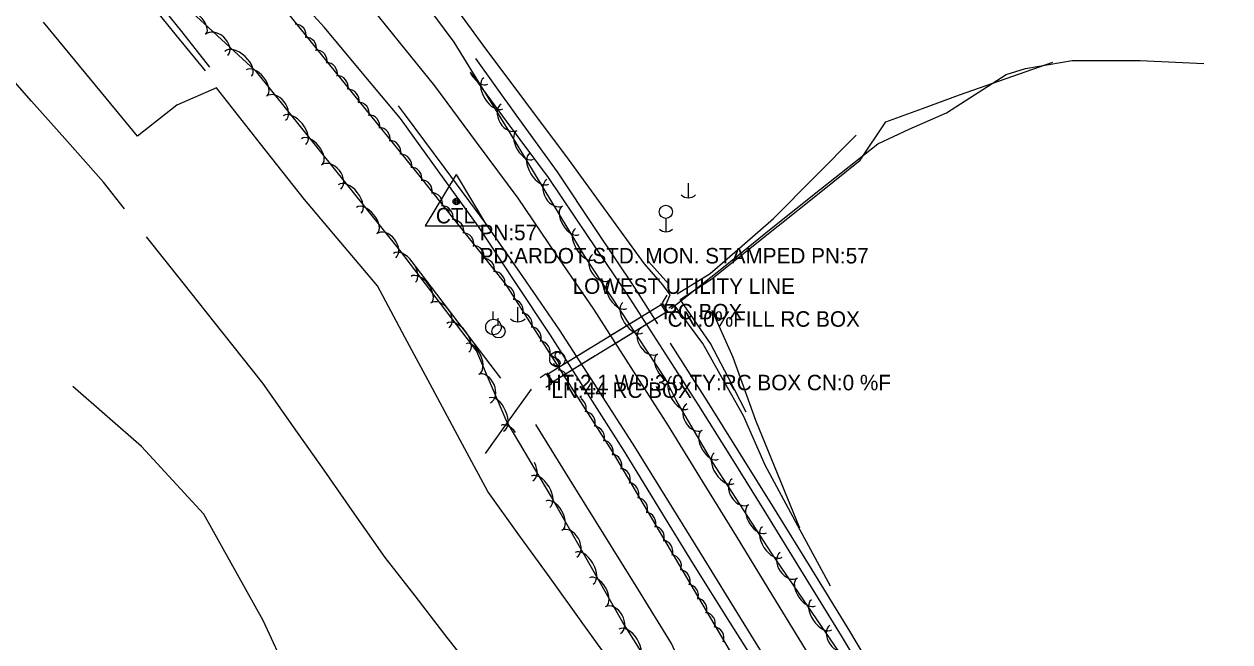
# Model space of a CAD drawing. Extents: x 954793 to 988390, y 1867850 to 1924428.
# Drawn here: x 955804.1 to 956193.1, y 1922667.8 to 1922867.1 of the extents above; entities that cross this region are included whole.
import ezdxf

# ---------------------------------------------------------------- set-up
doc = ezdxf.new("R2010")
doc.units = 0
for name, color, linetype in [('S_CROSS_DRAIN', 7, 'Continuous'), ('S_CROSS_DRAIN_ANNOT', 7, 'Continuous'), ('S_DITCHLINE', 7, 'Continuous'), ('S_DRG_PT_SYM', 7, 'Continuous'), ('S_EDGE_PAVEMENT', 7, 'Continuous'), ('S_ELECTRIC_UTILITIES_ANNOT', 7, 'Continuous'), ('S_GRD_PT_SYM', 7, 'Continuous'), ('S_HEADWALL', 7, 'Continuous'), ('S_PAVEMENT_CROWN', 7, 'Continuous'), ('S_PRIMARY_CTL', 7, 'Continuous'), ('S_PRIMARY_CTL_ANNOT', 7, 'Continuous'), ('S_SHOULDER', 7, 'Continuous'), ('S_SIGN', 7, 'Continuous'), ('S_STREAM', 7, 'Continuous'), ('S_TRAILS', 7, 'Continuous'), ('S_TREE', 7, 'Continuous'), ('S_UTILITY_POLE', 7, 'Continuous'), ('S_UTL_PT_SYM', 7, 'Continuous'), ('S_WALL', 7, 'Continuous')]:
    doc.layers.add(name, color=color, linetype=linetype)

msp = doc.modelspace()

# ---------------------------------------------------------------- linework, layer by layer
at = {"layer": 'S_CROSS_DRAIN'}
for p, q in [((956010.17, 1922776.85), (955992.54, 1922766.09)), ((956011.68, 1922774.48), (956010.17, 1922776.85)), ((955993.88, 1922763.57), (956011.68, 1922774.48)), ((955986.89, 1922762.64), (955972.68, 1922753.97)), ((955974.21, 1922751.52), (955988.37, 1922760.19)), ((955972.68, 1922753.97), (955974.21, 1922751.52))]:
    msp.add_line(p, q, dxfattribs=at)
msp.add_lwpolyline([(955972.68, 1922753.97), (955974.21, 1922751.52), (956011.68, 1922774.48), (956010.17, 1922776.85), (955972.68, 1922753.97)], dxfattribs=at)
msp.add_lwpolyline([(955972.68, 1922753.97), (955974.21, 1922751.52), (956011.68, 1922774.48), (956010.17, 1922776.85), (955972.68, 1922753.97)], dxfattribs=at)
at = {"layer": 'S_DITCHLINE'}
for points in [[(955862.56, 1922852.09), (955853.28, 1922863.48), (955844.01, 1922874.86)], [(955864.05, 1922853.29), (955854.94, 1922864.74), (955845.83, 1922876.19)], [(956011.21, 1922776.78), (956012.57, 1922779.83), (956010.17, 1922783.04), (956004.26, 1922789.73), (955991.97, 1922806.64), (955979.68, 1922823.55), (955965.93, 1922841.96), (955952.17, 1922860.37), (955941.38, 1922875.16)], [(956037.07, 1922741.88), (956031.32, 1922753), (956025.57, 1922764.11), (956015.76, 1922778.24), (956026.01, 1922784.99), (956036.67, 1922793.5), (956047.33, 1922802), (956060.57, 1922812.63), (956073.8, 1922823.26), (956082.11, 1922835.64), (956093.98, 1922839.96), (956105.85, 1922844.28), (956120.91, 1922849.59), (956135.97, 1922854.9)], [(956014.79, 1922780.09), (956025.48, 1922786.68), (956035.7, 1922795.55), (956045.91, 1922804.42), (956059.2, 1922817.88), (956072.49, 1922831.34)], [(955957.92, 1922752.85), (955944.13, 1922770.95), (955930.34, 1922789.05)], [(956012.06, 1922783.26), (956005.55, 1922790.57)], [(956064.29, 1922685.76), (956053.72, 1922705.27), (956043.15, 1922724.77), (956036.14, 1922740.69), (956029.62, 1922752.39), (956023.1, 1922764.1), (956013.82, 1922776.59), (956012.12, 1922775.46)], [(955952.89, 1922728.54), (955960.35, 1922738.97), (955967.82, 1922749.39)], [(956073.98, 1922551.67), (956065.54, 1922565.28), (956057.09, 1922578.88), (956048.64, 1922592.49), (956040.2, 1922606.1), (956033.4, 1922621.38), (956026.6, 1922636.66), (956019.8, 1922651.94), (956013, 1922667.22), (956002.06, 1922684.89), (955991.12, 1922702.56), (955980.17, 1922720.23), (955969.23, 1922737.9)]]:
    msp.add_lwpolyline(points, dxfattribs=at)
at = {"layer": 'S_DRG_PT_SYM'}
for points in [[(956010.17, 1922776.85), (956010.17, 1922776.9), (956010.17, 1922776.85), (956010.12, 1922776.85), (956010.17, 1922776.85), (956010.17, 1922776.8), (956010.17, 1922776.85), (956010.22, 1922776.85)], [(956010.17, 1922776.85), (956010.17, 1922776.9), (956010.17, 1922776.85), (956010.12, 1922776.85), (956010.17, 1922776.85), (956010.17, 1922776.8), (956010.17, 1922776.85), (956010.22, 1922776.85)], [(956010.17, 1922776.85), (956010.19, 1922776.81), (956010.17, 1922776.85), (956010.21, 1922776.87), (956010.17, 1922776.85), (956010.14, 1922776.89), (956010.17, 1922776.85), (956010.13, 1922776.82)], [(956010.17, 1922776.85), (956010.19, 1922776.81), (956010.17, 1922776.85), (956010.21, 1922776.87), (956010.17, 1922776.85), (956010.14, 1922776.89), (956010.17, 1922776.85), (956010.13, 1922776.82)], [(956011.68, 1922774.48), (956011.68, 1922774.53), (956011.68, 1922774.48), (956011.63, 1922774.48), (956011.68, 1922774.48), (956011.68, 1922774.43), (956011.68, 1922774.48), (956011.73, 1922774.48)], [(956011.68, 1922774.48), (956011.68, 1922774.53), (956011.68, 1922774.48), (956011.63, 1922774.48), (956011.68, 1922774.48), (956011.68, 1922774.43), (956011.68, 1922774.48), (956011.73, 1922774.48)], [(956011.68, 1922774.48), (956011.64, 1922774.45), (956011.68, 1922774.48), (956011.71, 1922774.43), (956011.68, 1922774.48), (956011.72, 1922774.5), (956011.68, 1922774.48), (956011.65, 1922774.52)], [(956011.68, 1922774.48), (956011.64, 1922774.45), (956011.68, 1922774.48), (956011.71, 1922774.43), (956011.68, 1922774.48), (956011.72, 1922774.5), (956011.68, 1922774.48), (956011.65, 1922774.52)], [(955972.68, 1922753.97), (955972.68, 1922754.02), (955972.68, 1922753.97), (955972.63, 1922753.97), (955972.68, 1922753.97), (955972.68, 1922753.92), (955972.68, 1922753.97), (955972.73, 1922753.97)], [(955972.68, 1922753.97), (955972.68, 1922754.02), (955972.68, 1922753.97), (955972.63, 1922753.97), (955972.68, 1922753.97), (955972.68, 1922753.92), (955972.68, 1922753.97), (955972.73, 1922753.97)], [(955972.68, 1922753.97), (955972.71, 1922753.92), (955972.68, 1922753.97), (955972.72, 1922753.99), (955972.68, 1922753.97), (955972.65, 1922754.01), (955972.68, 1922753.97), (955972.64, 1922753.94)], [(955972.68, 1922753.97), (955972.72, 1922753.99), (955972.68, 1922753.97), (955972.65, 1922754.01), (955972.68, 1922753.97), (955972.64, 1922753.94), (955972.68, 1922753.97), (955972.71, 1922753.92)], [(955972.68, 1922753.97), (955972.71, 1922753.92), (955972.68, 1922753.97), (955972.72, 1922753.99), (955972.68, 1922753.97), (955972.65, 1922754.01), (955972.68, 1922753.97), (955972.64, 1922753.94)], [(955972.68, 1922753.97), (955972.72, 1922753.99), (955972.68, 1922753.97), (955972.65, 1922754.01), (955972.68, 1922753.97), (955972.64, 1922753.94), (955972.68, 1922753.97), (955972.71, 1922753.92)], [(955974.21, 1922751.52), (955974.21, 1922751.57), (955974.21, 1922751.52), (955974.16, 1922751.52), (955974.21, 1922751.52), (955974.21, 1922751.47), (955974.21, 1922751.52), (955974.26, 1922751.52)], [(955974.21, 1922751.52), (955974.21, 1922751.57), (955974.21, 1922751.52), (955974.16, 1922751.52), (955974.21, 1922751.52), (955974.21, 1922751.47), (955974.21, 1922751.52), (955974.26, 1922751.52)], [(955974.21, 1922751.52), (955974.19, 1922751.56), (955974.21, 1922751.52), (955974.17, 1922751.49), (955974.21, 1922751.52), (955974.24, 1922751.47), (955974.21, 1922751.52), (955974.26, 1922751.54)], [(955974.21, 1922751.52), (955974.19, 1922751.56), (955974.21, 1922751.52), (955974.17, 1922751.49), (955974.21, 1922751.52), (955974.24, 1922751.47), (955974.21, 1922751.52), (955974.26, 1922751.54)]]:
    msp.add_lwpolyline(points, close=True, dxfattribs=at)
for points in [[(956010.17, 1922776.85), (956010.17, 1922776.9), (956010.17, 1922776.85), (956010.12, 1922776.85), (956010.17, 1922776.85), (956010.17, 1922776.8), (956010.17, 1922776.85), (956010.22, 1922776.85)], [(956011.68, 1922774.48), (956011.68, 1922774.53), (956011.68, 1922774.48), (956011.63, 1922774.48), (956011.68, 1922774.48), (956011.68, 1922774.43), (956011.68, 1922774.48), (956011.73, 1922774.48)], [(955972.68, 1922753.97), (955972.68, 1922754.02), (955972.68, 1922753.97), (955972.63, 1922753.97), (955972.68, 1922753.97), (955972.68, 1922753.92), (955972.68, 1922753.97), (955972.73, 1922753.97)], [(955974.21, 1922751.52), (955974.21, 1922751.57), (955974.21, 1922751.52), (955974.16, 1922751.52), (955974.21, 1922751.52), (955974.21, 1922751.47), (955974.21, 1922751.52), (955974.26, 1922751.52)]]:
    msp.add_lwpolyline(points, dxfattribs=at)
at = {"layer": 'S_EDGE_PAVEMENT'}
for points in [[(956202.2, 1922450.69), (956191.39, 1922468.34), (956180.57, 1922485.98), (956169.87, 1922503.29), (956159.16, 1922520.6), (956146.34, 1922541.54), (956133.52, 1922562.49), (956122.36, 1922580.6), (956111.2, 1922598.71), (956100.25, 1922616.39), (956089.3, 1922634.08), (956078.52, 1922651.93), (956067.75, 1922669.77), (956055.56, 1922689.59), (956043.37, 1922709.41), (956032.59, 1922726.73), (956021.81, 1922744.05), (956010.18, 1922762.14), (955998.55, 1922780.22), (955985.9, 1922798.91), (955973.26, 1922817.6), (955959.75, 1922835.87), (955948.12, 1922851.6)], [(956169.97, 1922456.55), (956158.84, 1922474.55), (956148.72, 1922491.05), (956138.6, 1922507.55), (956126.24, 1922527.72), (956113.89, 1922547.89), (956102.33, 1922566.83), (956090.77, 1922585.77), (956079.65, 1922603.6), (956068.53, 1922621.43), (956057.52, 1922639.32), (956046.5, 1922657.22), (956035, 1922675.89), (956023.51, 1922694.56), (956012.31, 1922712.65), (956001.12, 1922730.74), (955988.95, 1922749.63), (955976.78, 1922768.53), (955964.94, 1922785.67), (955953.1, 1922802.8), (955939.97, 1922820.52), (955926.84, 1922838.24), (955924.84, 1922840.72)]]:
    msp.add_lwpolyline(points, dxfattribs=at)
at = {"layer": 'S_GRD_PT_SYM'}
msp.add_lwpolyline([(955981.05, 1922785.1), (955981.05, 1922785.15), (955981.05, 1922785.1), (955981, 1922785.1), (955981.05, 1922785.1), (955981.05, 1922785.05), (955981.05, 1922785.1), (955981.1, 1922785.1)], dxfattribs=at)
at = {"layer": 'S_HEADWALL'}
for points in [[(956011.49, 1922773.75), (956009.46, 1922776.98)], [(955974.89, 1922751.36), (955972.88, 1922754.65)]]:
    msp.add_lwpolyline(points, dxfattribs=at)
at = {"layer": 'S_PAVEMENT_CROWN'}
msp.add_lwpolyline([(956180.69, 1922463.18), (956169.74, 1922480.93), (956159.36, 1922497.63), (956148.98, 1922514.33), (956136.65, 1922534.65), (956124.32, 1922554.97), (956112.76, 1922573.69), (956101.2, 1922592.4), (956090.02, 1922610.4), (956078.85, 1922628.4), (956068.11, 1922645.94), (956057.38, 1922663.49), (956045.68, 1922682.67), (956033.97, 1922701.85), (956022.95, 1922719.68), (956011.93, 1922737.51), (955999.89, 1922756.3), (955987.84, 1922775.1), (955975.67, 1922793.02), (955963.5, 1922810.94), (955950.03, 1922829.06), (955936.55, 1922847.18), (955925.23, 1922861.32), (955913.9, 1922875.45)], dxfattribs=at)
at = {"layer": 'S_PRIMARY_CTL'}
for p, q in [((955943.52, 1922818.6), (955933.48, 1922802.09)), ((955943.52, 1922818.6), (955953.34, 1922802.09)), ((955933.48, 1922802.09), (955953.34, 1922802.09))]:
    msp.add_line(p, q, dxfattribs=at)
for radius in [1.04, 0.609, 0.344]:
    msp.add_circle((955943.52, 1922809.9), radius, dxfattribs=at)
at = {"layer": 'S_SHOULDER'}
for points in [[(956043.58, 1922655.4), (956031.81, 1922674.15), (956020.04, 1922692.9), (956009.01, 1922710.9), (955997.98, 1922728.9), (955985.95, 1922747.81), (955973.92, 1922766.72), (955962.39, 1922784.11), (955950.87, 1922801.49), (955938.2, 1922819.09), (955925.53, 1922836.69), (955913.24, 1922851.36), (955900.96, 1922866.03), (955887.08, 1922881.33)], [(956008.54, 1922770.44), (956000.98, 1922782.26), (955988.57, 1922800.86), (955976.16, 1922819.45), (955962.87, 1922837.9), (955949.77, 1922856.07)], [(956116.68, 1922594.85), (956113.41, 1922600.12), (956102.43, 1922618.16), (956091.46, 1922636.19), (956080.97, 1922653.7), (956070.49, 1922671.22), (956058.31, 1922690.99), (956046.13, 1922710.76), (956035.28, 1922728.18), (956024.43, 1922745.59), (956012.7, 1922763.92), (956012.56, 1922764.15)]]:
    msp.add_lwpolyline(points, dxfattribs=at)
at = {"layer": 'S_SIGN'}
msp.add_circle((955976.15, 1922759.03), 2.49, dxfattribs=at)
for centre, radius, start, end in [((955976.83, 1922760.36), 1.5, 167.1196, 241.9813), ((955976.22, 1922760.3), 0.95, 16.5258, 156.8957), ((955975.99, 1922758.21), 1.28, 204.641, 335.359), ((955975.73, 1922757.69), 1.4, 358.6529, 73.7063)]:
    msp.add_arc(centre, radius, start, end, dxfattribs=at)
at = {"layer": 'S_STREAM'}
for points in [[(955836.46, 1922807.54), (955829.66, 1922816.11), (955818.06, 1922829.22), (955806.47, 1922842.33), (955794.87, 1922855.44), (955783.27, 1922868.55), (955772.92, 1922881.84), (955762.58, 1922895.12), (955752.23, 1922908.41), (955741.88, 1922921.69), (955727.28, 1922933.08), (955712.67, 1922944.48), (955698.06, 1922955.87), (955683.46, 1922967.26), (955668.67, 1922970.61), (955653.89, 1922973.96), (955635.72, 1922973.14), (955617.56, 1922972.32), (955605.64, 1922977.72), (955593.73, 1922983.13), (955581.81, 1922988.53), (955569.9, 1922993.94)], [(956030.85, 1922589.25), (956026.82, 1922597.43), (956018.57, 1922613.22), (956010.33, 1922629.01), (956002.09, 1922644.8), (955993.84, 1922660.58), (955983.8, 1922674.5), (955973.76, 1922688.43), (955963.71, 1922702.35), (955953.67, 1922716.27), (955944.77, 1922732.88), (955935.87, 1922749.5), (955926.96, 1922766.11), (955918.06, 1922782.73), (955906.27, 1922796.66), (955894.49, 1922810.59), (955880.31, 1922828.56), (955866.14, 1922846.53), (955853.32, 1922840.94), (955840.7, 1922830.95), (955830.57, 1922843.24), (955820.44, 1922855.53), (955810.31, 1922867.82)], [(956012.81, 1922775.37), (956029.74, 1922788.67), (956045.1, 1922801.16), (956061.01, 1922813.83), (956079.57, 1922828.47), (956089.64, 1922833.24), (956101.72, 1922838.55), (956120.9, 1922850.89), (956127.19, 1922852.8), (956142.25, 1922855.35), (956164.2, 1922855.45), (956184.69, 1922854.46)], [(956047.51, 1922505.69), (956047.02, 1922506.84), (956040.11, 1922523.03), (956031.37, 1922539.54), (956022.63, 1922556.04), (956013.89, 1922572.55), (956005.15, 1922589.05), (955993.64, 1922603.13), (955982.13, 1922617.2), (955970.62, 1922631.28), (955959.11, 1922645.35), (955949.48, 1922657.76), (955939.85, 1922670.18), (955930.23, 1922682.59), (955920.6, 1922695.01), (955910.72, 1922709.08), (955900.85, 1922723.15), (955890.97, 1922737.21), (955881.09, 1922751.28), (955868.24, 1922767.49), (955855.38, 1922783.7), (955843.6, 1922798.54)], [(956054.37, 1922704.43), (956040.18, 1922739.18), (956032.84, 1922759.55), (956026.02, 1922774.68)]]:
    msp.add_lwpolyline(points, dxfattribs=at)
at = {"layer": 'S_TRAILS'}
msp.add_lwpolyline([(955939.85, 1922451.89), (955938.03, 1922473.53), (955934.99, 1922482.96), (955927.45, 1922498.72), (955923.5, 1922510.52), (955923.06, 1922514.35), (955922.77, 1922519.04), (955924.25, 1922540.24), (955924.5, 1922557.86), (955923.51, 1922569.76), (955921.54, 1922580.06), (955918.74, 1922590.26), (955916.5, 1922597.75), (955905.37, 1922622.39), (955881.17, 1922674.63), (955862.1, 1922708.96), (955841.9, 1922730.83), (955819.85, 1922750.16)], dxfattribs=at)
at = {"layer": 'S_TREE'}
for points in [[(955651.65, 1923083.42), (955715.17, 1923040.36), (955774.33, 1922987.26), (955825.8, 1922933.91), (955866.1, 1922894.78), (955887.09, 1922873.14), (955931.37, 1922818.51), (955959.34, 1922783.18), (955993.77, 1922729.24), (956065.77, 1922607.19)], [(955820.27, 1922906.05), (955878.6, 1922852.2), (955925.14, 1922794.15), (955950, 1922761.59), (955959.81, 1922738.72), (955974.19, 1922714.39), (955997.58, 1922673.38), (956022.28, 1922634.15), (956043.35, 1922599.63), (956059.97, 1922567.98), (956073.93, 1922543.42), (956093.01, 1922514.3), (956104.73, 1922489.08), (956112.72, 1922475.18), (956116.94, 1922465.98)], [(956225.09, 1922426.92), (956123.71, 1922575.5), (956102.98, 1922609.24), (956074.35, 1922653.82), (956045.35, 1922696.31), (956026.06, 1922725.96), (956014.5, 1922745.77), (956010.97, 1922752.67), (955984.86, 1922792.38), (955960.99, 1922831.82), (955942.8, 1922861.36), (955924.15, 1922886.61)]]:
    msp.add_lwpolyline(points, dxfattribs=at)
for centre, start, end in [((955891.48, 1922863.49), 348.2322, 89.8291), ((955894.78, 1922859.3), 348.2322, 89.8291), ((955898.17, 1922855.24), 348.2322, 89.8291), ((955901.54, 1922851.14), 348.2322, 89.8291), ((955904.96, 1922846.92), 348.2322, 89.8291), ((955908.49, 1922842.51), 348.2322, 89.8291), ((955911.79, 1922838.32), 348.2322, 89.8291), ((955915.18, 1922834.26), 348.2322, 89.8291), ((955918.54, 1922830.16), 348.2322, 89.8291), ((955921.97, 1922825.93), 348.2322, 89.8291), ((955925.5, 1922821.53), 348.2322, 89.8291), ((955928.8, 1922817.34), 348.2322, 89.8291), ((955932.13, 1922813.27), 347.5748, 89.1717), ((955935.45, 1922809.13), 347.5748, 89.1717), ((955938.82, 1922804.87), 347.5748, 89.1717), ((955942.3, 1922800.42), 347.5748, 89.1717), ((955945.56, 1922796.19), 347.5748, 89.1717), ((955948.89, 1922792.09), 347.5748, 89.1717), ((955952.21, 1922787.96), 347.5748, 89.1717), ((955955.59, 1922783.69), 347.5748, 89.1717), ((955958.67, 1922779.29), 341.7429, 83.3399), ((955961.48, 1922774.75), 341.7429, 83.3399), ((955964.38, 1922770.34), 341.7429, 83.3399), ((955967.26, 1922765.89), 341.7429, 83.3399), ((955970.19, 1922761.3), 341.7429, 83.3399), ((955973.2, 1922756.52), 341.7429, 83.3399), ((955976.01, 1922751.99), 21.8148, 83.3399), ((955981.79, 1922743.12), 341.7429, 58.3389), ((955984.72, 1922738.53), 341.7429, 83.3399), ((955987.73, 1922733.75), 341.7429, 83.3399), ((955990.54, 1922729.22), 341.7429, 83.3399), ((955993.28, 1922724.82), 339.7405, 81.3374), ((955996.01, 1922720.27), 339.7405, 81.3374), ((955998.77, 1922715.58), 339.7405, 81.3374), ((956001.61, 1922710.7), 339.7405, 81.3374), ((956004.26, 1922706.07), 339.7405, 81.3374), ((956007.01, 1922701.55), 339.7405, 81.3374), ((956009.74, 1922697), 339.7405, 81.3374), ((956012.5, 1922692.31), 339.7405, 81.3374), ((956015.34, 1922687.43), 339.7405, 81.3374), ((956017.99, 1922682.8), 339.7405, 81.3374), ((956020.73, 1922678.29), 339.7405, 81.3374), ((956023.46, 1922673.74), 339.7405, 81.3374), ((956026.22, 1922669.05), 339.7405, 81.3374)]:
    msp.add_arc(centre, 3.64, start, end, dxfattribs=at)
for centre, major_axis, ratio, start_param, end_param in [((955858.81, 1922867.59), (-3.93, 3.63), 0.540699, 3.141593, 6.283185), ((955866.2, 1922860.41), (-3.64, 3.36), 0.685311, 3.141593, 6.283185), ((955873.18, 1922854.32), (-4.31, 3.98), 0.55008, 3.141593, 6.283185), ((955879.11, 1922848.18), (-3.34, 4.17), 0.540699, 3.141593, 6.283185), ((955950.84, 1922852.36), (2.8, -4.55), 0.540699, 4.556559, 6.283185), ((955955.48, 1922844.81), (3.08, -5), 0.55008, 3.141593, 6.283185), ((955885.35, 1922839.98), (-3.1, 3.87), 0.685311, 3.141593, 6.283185), ((955891.34, 1922832.92), (-3.67, 4.58), 0.55008, 3.141593, 6.283185), ((955960.56, 1922837.06), (2.6, -4.22), 0.685311, 3.141593, 6.283185), ((955896.89, 1922826), (-3.34, 4.17), 0.540699, 3.141593, 6.283185), ((955965.71, 1922828.11), (2.77, -4.57), 0.540699, 3.141593, 6.283185), ((955903.13, 1922817.8), (-3.1, 3.87), 0.685311, 3.141593, 6.283185), ((955970.3, 1922820.53), (3.04, -5.02), 0.55008, 3.141593, 6.283185), ((955909.12, 1922810.73), (-3.67, 4.58), 0.55008, 3.141593, 6.283185), ((955975.32, 1922812.74), (2.57, -4.24), 0.685311, 3.141593, 6.283185), ((955914.67, 1922803.82), (-3.34, 4.17), 0.540699, 3.141593, 6.283185), ((955980.43, 1922803.79), (2.77, -4.57), 0.540699, 3.141593, 6.283185), ((955920.91, 1922795.61), (-3.1, 3.87), 0.685311, 3.141593, 6.283185), ((955985.03, 1922796.21), (3.04, -5.02), 0.55008, 3.141593, 6.283185), ((955926.77, 1922788.51), (-3.56, 4.66), 0.55008, 3.141593, 6.283185), ((955990.19, 1922788.62), (2.72, -4.14), 0.685311, 3.141593, 6.283185), ((955932.15, 1922781.46), (-3.24, 4.25), 0.540699, 3.141593, 6.283185), ((955995.63, 1922779.86), (2.94, -4.47), 0.540699, 3.141593, 6.283185), ((955938.2, 1922773.12), (-3.01, 3.94), 0.685311, 3.141593, 6.283185), ((956000.5, 1922772.45), (3.22, -4.9), 0.55008, 3.141593, 6.283185), ((955944.02, 1922765.91), (-3.56, 4.66), 0.55008, 3.141593, 6.283185), ((956005.8, 1922764.86), (2.72, -4.14), 0.685311, 3.141593, 6.283185), ((955948.76, 1922759.09), (-2.11, 4.91), 0.540699, 3.141593, 6.283185), ((956011.25, 1922756.1), (2.94, -4.47), 0.540699, 3.141593, 6.283185), ((955952.58, 1922749.52), (-1.95, 4.55), 0.685311, 3.141593, 6.283185), ((956015.66, 1922748.16), (2.67, -5.22), 0.55008, 3.141593, 6.283185), ((955956.47, 1922741.12), (-2.31, 5.39), 0.55008, 3.141593, 6.283185), ((956020.42, 1922740.36), (2.5, -4.28), 0.685311, 3.141593, 6.283185), ((955960.7, 1922733.03), (-2.72, 4.6), 0.540699, 4.903165, 6.283185), ((956025.39, 1922731.33), (2.7, -4.62), 0.540699, 3.141593, 6.283185), ((955965.72, 1922724.03), (-2.52, 4.27), 0.685311, 3.141593, 4.680424), ((956029.96, 1922723.85), (3.2, -4.92), 0.55008, 3.141593, 6.283185), ((955970.66, 1922716.2), (-2.99, 5.05), 0.55008, 3.141593, 6.283185), ((956035.23, 1922716.24), (2.7, -4.15), 0.685311, 3.141593, 6.283185), ((955975.08, 1922708.55), (-2.65, 4.64), 0.540699, 3.141593, 6.283185), ((956040.63, 1922707.46), (2.92, -4.48), 0.540699, 3.141593, 6.283185), ((955979.96, 1922699.47), (-2.45, 4.3), 0.685311, 3.141593, 6.283185), ((956045.47, 1922700.02), (3.2, -4.92), 0.55008, 3.141593, 6.283185), ((955984.77, 1922691.55), (-2.91, 5.1), 0.55008, 3.141593, 6.283185), ((956050.82, 1922692.53), (2.79, -4.09), 0.685311, 3.141593, 6.283185), ((955989.17, 1922683.85), (-2.65, 4.64), 0.540699, 3.141593, 6.283185), ((956056.41, 1922683.87), (3.01, -4.42), 0.540699, 3.141593, 6.283185), ((955994.05, 1922674.77), (-2.45, 4.3), 0.685311, 3.141593, 6.283185), ((956061.41, 1922676.54), (3.31, -4.85), 0.55008, 3.141593, 6.283185), ((955999.14, 1922666.92), (-3.13, 4.97), 0.55008, 3.141593, 6.283185), ((956066.84, 1922669.04), (2.79, -4.09), 0.685311, 3.141593, 6.283185)]:
    msp.add_ellipse(centre, major_axis=major_axis, ratio=ratio, start_param=start_param, end_param=end_param, dxfattribs=at)
at = {"layer": 'S_UTILITY_POLE'}
for p, q in [((956018.33, 1922815.8), (956018.33, 1922811.08)), ((956011.16, 1922804.38), (956011.16, 1922800.14)), ((955963.27, 1922775.79), (955963.27, 1922771.07)), ((955955.37, 1922771.9), (955955.37, 1922774.38)), ((955957.03, 1922770.12), (955957.03, 1922772.23))]:
    msp.add_line(p, q, dxfattribs=at)
for centre, radius in [((956011.15, 1922806.56), 2.13), ((955955.51, 1922769.38), 2.5), ((955957.15, 1922767.98), 2.13)]:
    msp.add_circle(centre, radius, dxfattribs=at)
for centre, radius in [((956018.39, 1922814.5), 3.41), ((956011.16, 1922803.25), 3.09), ((955963.34, 1922774.49), 3.41)]:
    msp.add_arc(centre, radius, 226.3972, 313.6028, dxfattribs=at)
at = {"layer": 'S_UTL_PT_SYM'}
msp.add_lwpolyline([(955981.05, 1922785.1), (955981.05, 1922785.15), (955981.05, 1922785.1), (955981, 1922785.1), (955981.05, 1922785.1), (955981.05, 1922785.05), (955981.05, 1922785.1), (955981.1, 1922785.1)], close=True, dxfattribs=at)
msp.add_lwpolyline([(955981.05, 1922785.1), (955981.05, 1922785.15), (955981.05, 1922785.1), (955981, 1922785.1), (955981.05, 1922785.1), (955981.05, 1922785.05), (955981.05, 1922785.1), (955981.1, 1922785.1)], close=True, dxfattribs=at)
msp.add_lwpolyline([(955981.05, 1922785.1), (955981.05, 1922785.15), (955981.05, 1922785.1), (955981, 1922785.1), (955981.05, 1922785.1), (955981.05, 1922785.05), (955981.05, 1922785.1), (955981.1, 1922785.1)], dxfattribs=at)
at = {"layer": 'S_WALL'}
for points in [[(956011.41, 1922779.67), (956009.97, 1922777.15)], [(956011.85, 1922774.15), (956014.8, 1922774.42)], [(955972.52, 1922754.26), (955970.54, 1922753.02)], [(955972.37, 1922750.03), (955974.38, 1922751.21)]]:
    msp.add_lwpolyline(points, dxfattribs=at)

# ---------------------------------------------------------------- texts
at = {"layer": 'S_CROSS_DRAIN_ANNOT'}
for s, p in [('RC BOX', (956010.17, 1922771.85)), ('CN:0%FILL RC BOX', (956011.68, 1922769.48)), ('HT:2.1 WD:3.0 TY:RC BOX CN:0 %F', (955972.68, 1922748.97)), ('LN:44 RC BOX', (955974.21, 1922746.52))]:
    msp.add_text(s, height=5, dxfattribs=at).set_placement(p)
at = {"layer": 'S_ELECTRIC_UTILITIES_ANNOT'}
msp.add_text('LOWEST UTILITY LINE', height=5, dxfattribs=at).set_placement((955981.05, 1922780.1))
at = {"layer": 'S_PRIMARY_CTL'}
msp.add_text('CTL', height=5, rotation=360, dxfattribs=at).set_placement((955936.93, 1922802.83))
at = {"layer": 'S_PRIMARY_CTL_ANNOT'}
for s, p in [('PN:57', (955951.02, 1922797.4)), ('PD:ARDOT STD. MON. STAMPED PN:57', (955951.02, 1922789.9))]:
    msp.add_text(s, height=5, dxfattribs=at).set_placement(p)

doc.saveas('drawing.dxf')
